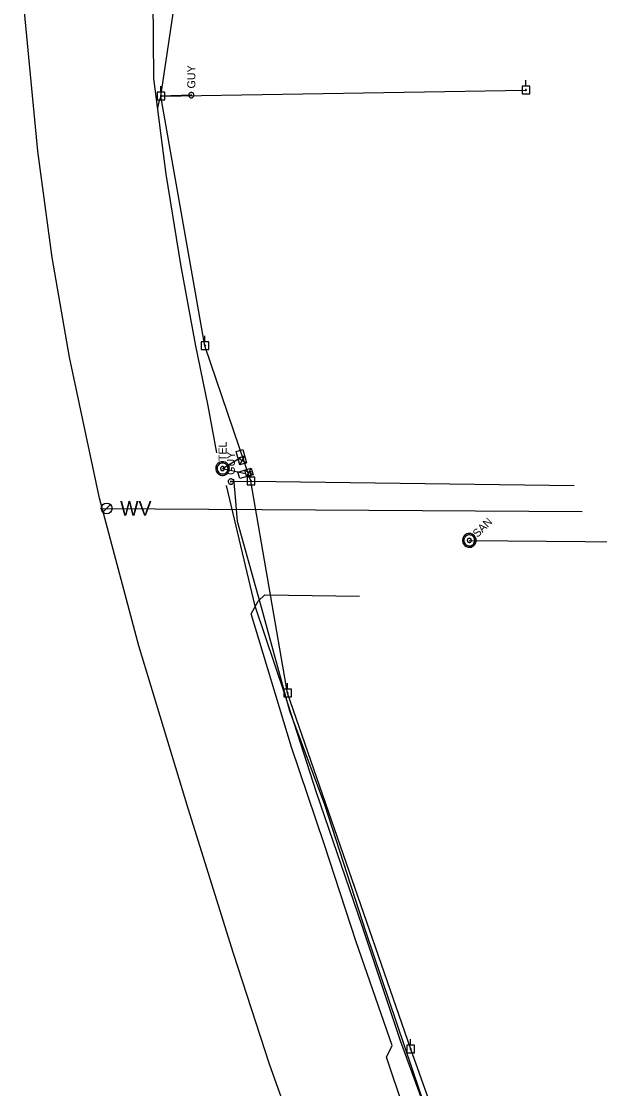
# Model space of a CAD drawing. Extents: x 596028 to 606371, y 330010 to 403088.
# Drawn here: x 602190 to 602468, y 354429 to 354943 of the extents above; entities that cross this region are included whole.
import ezdxf

# ---------------------------------------------------------------- set-up
doc = ezdxf.new("R2010")
doc.units = 0
for name, color, linetype in [('Default', 7, 'Continuous'), ('E_SIG', 7, 'Continuous'), ('E_UTL_EGuyWire', 7, 'Continuous'), ('E_UTL_EPowerPole', 7, 'Continuous'), ('E_UTL_G_UG', 7, 'Continuous'), ('E_UTL_Overhead', 7, 'Continuous'), ('E_UTL_SAN_MH', 7, 'Continuous'), ('E_UTL_SAN_UG', 7, 'Continuous'), ('E_UTL_T', 7, 'Continuous'), ('E_UTL_T_MH', 7, 'Continuous'), ('E_UTL_T_UG', 7, 'Continuous'), ('E_UTL_W', 7, 'Continuous'), ('E_UTL_W_UG', 7, 'Continuous')]:
    doc.layers.add(name, color=color, linetype=linetype)

# ---------------------------------------------------------------- blocks, each defined once
blk = doc.blocks.new('POINT_DISPLAY')
at = {"layer": 'Default'}
blk.add_line((0, 0), (0, 0), dxfattribs=at)
blk = doc.blocks.new('CBX')
at = {"layer": 'E_SIG'}
for p, q in [((0, 16.5), (-32.9, -16.5)), ((-32.9, 16.5), (0, -16.5)), ((0, -16.5), (0, 16.5))]:
    blk.add_line(p, q, dxfattribs=at)
blk.add_lwpolyline([(-32.9, -16.5), (-32.9, 16.5), (32.9, 16.5), (32.9, -16.5)], close=True, dxfattribs=at)
blk.add_blockref('POINT_DISPLAY', (0, 0), dxfattribs=at)

msp = doc.modelspace()

# ---------------------------------------------------------------- linework, layer by layer
at = {"layer": 'E_UTL_EGuyWire'}
for p, q in [((602272.01, 354907.42), (602257.42, 354907.01)), ((602291.07, 354721.46), (602300.73, 354721.7))]:
    msp.add_line(p, q, dxfattribs=at)
for points in [[(602272.01, 354908.7), (602271.77, 354908.68), (602271.53, 354908.61), (602271.32, 354908.5), (602271.13, 354908.35), (602270.97, 354908.16), (602270.84, 354907.95), (602270.76, 354907.72), (602270.73, 354907.48), (602270.74, 354907.24), (602270.8, 354907), (602270.9, 354906.78), (602271.04, 354906.58), (602271.22, 354906.41), (602271.42, 354906.28), (602271.65, 354906.19), (602271.89, 354906.14), (602272.13, 354906.14), (602272.37, 354906.19), (602272.6, 354906.28), (602272.8, 354906.41), (602272.98, 354906.58), (602273.12, 354906.78), (602273.22, 354907), (602273.28, 354907.24), (602273.29, 354907.48), (602273.26, 354907.72), (602273.18, 354907.95), (602273.06, 354908.16), (602272.9, 354908.35), (602272.71, 354908.5), (602272.49, 354908.61), (602272.25, 354908.68), (602272.01, 354908.7)], [(602272.01, 354907.58), (602271.98, 354907.58), (602271.95, 354907.57), (602271.92, 354907.55), (602271.9, 354907.54), (602271.88, 354907.51), (602271.87, 354907.49), (602271.86, 354907.46), (602271.85, 354907.43), (602271.85, 354907.4), (602271.86, 354907.37), (602271.87, 354907.34), (602271.89, 354907.31), (602271.91, 354907.29), (602271.94, 354907.28), (602271.97, 354907.27), (602272, 354907.26), (602272.03, 354907.26), (602272.06, 354907.27), (602272.08, 354907.28), (602272.11, 354907.29), (602272.13, 354907.31), (602272.15, 354907.34), (602272.16, 354907.37), (602272.17, 354907.4), (602272.17, 354907.43), (602272.17, 354907.46), (602272.16, 354907.49), (602272.14, 354907.51), (602272.12, 354907.54), (602272.1, 354907.55), (602272.07, 354907.57), (602272.04, 354907.58), (602272.01, 354907.58)], [(602291.07, 354722.74), (602290.83, 354722.72), (602290.59, 354722.65), (602290.38, 354722.54), (602290.19, 354722.39), (602290.03, 354722.2), (602289.9, 354721.99), (602289.82, 354721.76), (602289.79, 354721.52), (602289.8, 354721.28), (602289.86, 354721.04), (602289.96, 354720.82), (602290.1, 354720.62), (602290.28, 354720.45), (602290.48, 354720.32), (602290.71, 354720.23), (602290.95, 354720.18), (602291.19, 354720.18), (602291.43, 354720.23), (602291.66, 354720.32), (602291.86, 354720.45), (602292.04, 354720.62), (602292.18, 354720.82), (602292.28, 354721.04), (602292.34, 354721.28), (602292.35, 354721.52), (602292.32, 354721.76), (602292.24, 354721.99), (602292.12, 354722.2), (602291.96, 354722.39), (602291.77, 354722.54), (602291.55, 354722.65), (602291.31, 354722.72), (602291.07, 354722.74)], [(602291.07, 354721.62), (602291.04, 354721.62), (602291.01, 354721.61), (602290.98, 354721.59), (602290.96, 354721.57), (602290.94, 354721.55), (602290.93, 354721.53), (602290.92, 354721.5), (602290.91, 354721.47), (602290.91, 354721.44), (602290.92, 354721.41), (602290.93, 354721.38), (602290.95, 354721.35), (602290.97, 354721.33), (602291, 354721.32), (602291.03, 354721.3), (602291.06, 354721.3), (602291.09, 354721.3), (602291.12, 354721.3), (602291.14, 354721.32), (602291.17, 354721.33), (602291.19, 354721.35), (602291.21, 354721.38), (602291.22, 354721.41), (602291.23, 354721.44), (602291.23, 354721.47), (602291.23, 354721.5), (602291.22, 354721.53), (602291.2, 354721.55), (602291.18, 354721.57), (602291.16, 354721.59), (602291.13, 354721.61), (602291.1, 354721.62), (602291.07, 354721.62)]]:
    msp.add_lwpolyline(points, dxfattribs=at)
at = {"layer": 'E_UTL_EPowerPole'}
for points in [[(602257.39, 354908.85), (602257.39, 354911.76)], [(602434.82, 354911.71), (602431.13, 354911.71)], [(602431.13, 354911.71), (602431.13, 354908.02)], [(602432.98, 354911.71), (602432.98, 354914.62)], [(602434.82, 354908.02), (602434.82, 354911.71)], [(602259.23, 354908.85), (602255.54, 354908.85)], [(602255.54, 354908.85), (602255.54, 354905.16)], [(602257.66, 354907.01), (602257.65, 354907.05), (602257.64, 354907.1), (602257.62, 354907.14), (602257.59, 354907.17), (602257.56, 354907.2), (602257.52, 354907.23), (602257.48, 354907.24), (602257.43, 354907.25), (602257.39, 354907.25), (602257.34, 354907.23), (602257.3, 354907.22), (602257.26, 354907.19), (602257.23, 354907.16), (602257.21, 354907.12), (602257.19, 354907.08), (602257.18, 354907.03), (602257.18, 354906.99), (602257.19, 354906.94), (602257.21, 354906.9), (602257.23, 354906.86), (602257.26, 354906.83), (602257.3, 354906.8), (602257.34, 354906.78), (602257.39, 354906.77), (602257.43, 354906.77), (602257.48, 354906.78), (602257.52, 354906.79), (602257.56, 354906.81), (602257.59, 354906.84), (602257.62, 354906.88), (602257.64, 354906.92), (602257.65, 354906.96), (602257.66, 354907.01)], [(602259.23, 354905.16), (602259.23, 354908.85)], [(602431.13, 354908.02), (602434.82, 354908.02)], [(602433.25, 354909.87), (602433.24, 354909.92), (602433.23, 354909.96), (602433.21, 354910), (602433.18, 354910.04), (602433.15, 354910.07), (602433.11, 354910.09), (602433.07, 354910.1), (602433.02, 354910.11), (602432.98, 354910.11), (602432.93, 354910.1), (602432.89, 354910.08), (602432.85, 354910.05), (602432.82, 354910.02), (602432.8, 354909.98), (602432.78, 354909.94), (602432.77, 354909.89), (602432.77, 354909.85), (602432.78, 354909.8), (602432.8, 354909.76), (602432.82, 354909.72), (602432.85, 354909.69), (602432.89, 354909.67), (602432.93, 354909.65), (602432.98, 354909.64), (602433.02, 354909.63), (602433.07, 354909.64), (602433.11, 354909.65), (602433.15, 354909.68), (602433.18, 354909.71), (602433.21, 354909.74), (602433.23, 354909.78), (602433.24, 354909.83), (602433.25, 354909.87)], [(602255.54, 354905.16), (602259.23, 354905.16)], [(602280.41, 354788.7), (602276.72, 354788.7)], [(602276.72, 354788.7), (602276.72, 354785.01)], [(602278.56, 354788.7), (602278.56, 354791.61)], [(602280.41, 354785.01), (602280.41, 354788.7)], [(602276.72, 354785.01), (602280.41, 354785.01)], [(602278.83, 354786.86), (602278.83, 354786.9), (602278.82, 354786.95), (602278.8, 354786.99), (602278.77, 354787.02), (602278.73, 354787.05), (602278.69, 354787.08), (602278.65, 354787.09), (602278.61, 354787.1), (602278.56, 354787.1), (602278.52, 354787.08), (602278.48, 354787.07), (602278.44, 354787.04), (602278.41, 354787.01), (602278.38, 354786.97), (602278.37, 354786.93), (602278.36, 354786.88), (602278.36, 354786.84), (602278.37, 354786.79), (602278.38, 354786.75), (602278.41, 354786.71), (602278.44, 354786.68), (602278.48, 354786.65), (602278.52, 354786.63), (602278.56, 354786.62), (602278.61, 354786.62), (602278.65, 354786.63), (602278.69, 354786.64), (602278.73, 354786.67), (602278.77, 354786.69), (602278.8, 354786.73), (602278.82, 354786.77), (602278.83, 354786.81), (602278.83, 354786.86)], [(602300.7, 354723.54), (602300.7, 354726.45)], [(602302.54, 354723.54), (602298.85, 354723.54)], [(602298.85, 354723.54), (602298.85, 354719.85)], [(602300.97, 354721.7), (602300.96, 354721.75), (602300.95, 354721.79), (602300.93, 354721.83), (602300.9, 354721.86), (602300.87, 354721.89), (602300.83, 354721.92), (602300.79, 354721.93), (602300.74, 354721.94), (602300.7, 354721.94), (602300.65, 354721.93), (602300.61, 354721.91), (602300.57, 354721.88), (602300.54, 354721.85), (602300.52, 354721.81), (602300.5, 354721.77), (602300.49, 354721.72), (602300.49, 354721.68), (602300.5, 354721.63), (602300.52, 354721.59), (602300.54, 354721.55), (602300.57, 354721.52), (602300.61, 354721.49), (602300.65, 354721.48), (602300.7, 354721.46), (602300.74, 354721.46), (602300.79, 354721.47), (602300.83, 354721.48), (602300.87, 354721.51), (602300.9, 354721.54), (602300.93, 354721.57), (602300.95, 354721.61), (602300.96, 354721.66), (602300.97, 354721.7)], [(602302.54, 354719.85), (602302.54, 354723.54)], [(602298.85, 354719.85), (602302.54, 354719.85)], [(602318.32, 354621.53), (602318.32, 354624.44)], [(602320.17, 354621.53), (602316.48, 354621.53)], [(602316.48, 354621.53), (602316.48, 354617.84)], [(602318.59, 354619.69), (602318.59, 354619.74), (602318.58, 354619.78), (602318.56, 354619.82), (602318.53, 354619.86), (602318.49, 354619.89), (602318.46, 354619.91), (602318.41, 354619.92), (602318.37, 354619.93), (602318.32, 354619.93), (602318.28, 354619.92), (602318.24, 354619.9), (602318.2, 354619.87), (602318.17, 354619.84), (602318.14, 354619.8), (602318.13, 354619.76), (602318.12, 354619.71), (602318.12, 354619.67), (602318.13, 354619.62), (602318.14, 354619.58), (602318.17, 354619.54), (602318.2, 354619.51), (602318.24, 354619.49), (602318.28, 354619.47), (602318.32, 354619.46), (602318.37, 354619.45), (602318.41, 354619.46), (602318.46, 354619.47), (602318.49, 354619.5), (602318.53, 354619.53), (602318.56, 354619.56), (602318.58, 354619.6), (602318.59, 354619.65), (602318.59, 354619.69)], [(602320.17, 354617.84), (602320.17, 354621.53)], [(602316.48, 354617.84), (602320.17, 354617.84)], [(602379.39, 354450.19), (602375.7, 354450.19)], [(602375.7, 354450.19), (602375.7, 354446.5)], [(602377.55, 354450.19), (602377.55, 354453.1)], [(602379.39, 354446.5), (602379.39, 354450.19)], [(602375.7, 354446.5), (602379.39, 354446.5)], [(602377.82, 354448.35), (602377.81, 354448.4), (602377.8, 354448.44), (602377.78, 354448.48), (602377.75, 354448.52), (602377.72, 354448.55), (602377.68, 354448.57), (602377.63, 354448.58), (602377.59, 354448.59), (602377.54, 354448.59), (602377.5, 354448.58), (602377.46, 354448.56), (602377.42, 354448.53), (602377.39, 354448.5), (602377.37, 354448.46), (602377.35, 354448.42), (602377.34, 354448.37), (602377.34, 354448.33), (602377.35, 354448.28), (602377.37, 354448.24), (602377.39, 354448.2), (602377.42, 354448.17), (602377.46, 354448.14), (602377.5, 354448.13), (602377.54, 354448.11), (602377.59, 354448.11), (602377.63, 354448.12), (602377.68, 354448.13), (602377.72, 354448.16), (602377.75, 354448.19), (602377.78, 354448.22), (602377.8, 354448.26), (602377.81, 354448.31), (602377.82, 354448.35)]]:
    msp.add_lwpolyline(points, dxfattribs=at)
at = {"layer": 'E_UTL_G_UG'}
for points in [[(602567.33, 353935.25), (602513.3, 354074.04), (602509.28, 354084.29), (602502.51, 354101.37), (602493.16, 354127.48), (602489.86, 354134.81), (602473.74, 354178.91), (602424.16, 354309.47), (602411.07, 354316.49), (602403.37, 354338.05), (602390.66, 354370.81), (602365.86, 354444.4), (602368.66, 354450.07), (602351.4, 354499.98), (602335.94, 354547.15), (602320.16, 354593.73), (602300.78, 354657.82), (602304.19, 354663.88), (602307.43, 354667.03)], [(602307.43, 354667.03), (602352.91, 354666.33)]]:
    msp.add_lwpolyline(points, dxfattribs=at)
at = {"layer": 'E_UTL_Overhead'}
for p, q in [((602257.42, 354907.01), (602433.01, 354909.87)), ((602300.73, 354721.7), (602456.24, 354719.55))]:
    msp.add_line(p, q, dxfattribs=at)
msp.add_lwpolyline([(602564.68, 353944.62), (602493.86, 354130.23), (602437.69, 354279.84), (602377.58, 354448.35), (602318.36, 354619.69), (602300.73, 354721.7), (602278.59, 354786.86), (602257.42, 354907.01), (602299.46, 355189.8), (602322, 355319.77), (602218, 355394.92), (602339.56, 355565.71)], dxfattribs=at)
at = {"layer": 'E_UTL_SAN_MH'}
for points in [[(602408.11, 354695.5), (602407.62, 354695.9), (602407.07, 354696.2), (602406.47, 354696.4), (602405.85, 354696.47), (602405.22, 354696.43), (602404.62, 354696.26), (602404.05, 354695.99), (602403.55, 354695.61), (602403.13, 354695.15), (602402.8, 354694.61), (602402.58, 354694.02), (602402.48, 354693.41), (602402.5, 354692.78), (602402.63, 354692.17), (602402.88, 354691.59), (602403.23, 354691.07), (602403.67, 354690.63), (602404.19, 354690.27), (602404.77, 354690.03), (602405.38, 354689.89), (602406.01, 354689.88), (602406.63, 354689.98), (602407.21, 354690.2), (602407.75, 354690.53), (602408.21, 354690.95), (602408.59, 354691.45), (602408.86, 354692.02), (602409.03, 354692.62), (602409.07, 354693.25), (602409, 354693.87), (602408.81, 354694.47), (602408.51, 354695.02), (602408.11, 354695.5)], [(602407.64, 354695.04), (602407.25, 354695.36), (602406.81, 354695.6), (602406.33, 354695.75), (602405.84, 354695.81), (602405.33, 354695.77), (602404.85, 354695.64), (602404.4, 354695.43), (602404, 354695.12), (602403.66, 354694.75), (602403.4, 354694.32), (602403.22, 354693.85), (602403.14, 354693.36), (602403.15, 354692.86), (602403.26, 354692.37), (602403.46, 354691.91), (602403.74, 354691.49), (602404.09, 354691.14), (602404.51, 354690.85), (602404.97, 354690.66), (602405.46, 354690.55), (602405.96, 354690.54), (602406.46, 354690.62), (602406.93, 354690.8), (602407.35, 354691.06), (602407.73, 354691.4), (602408.03, 354691.8), (602408.25, 354692.25), (602408.38, 354692.73), (602408.41, 354693.23), (602408.35, 354693.73), (602408.2, 354694.21), (602407.96, 354694.65), (602407.64, 354695.04)], [(602406.47, 354693.87), (602406.33, 354693.99), (602406.16, 354694.08), (602405.98, 354694.14), (602405.8, 354694.16), (602405.61, 354694.15), (602405.43, 354694.1), (602405.26, 354694.02), (602405.11, 354693.9), (602404.98, 354693.76), (602404.88, 354693.6), (602404.82, 354693.43), (602404.78, 354693.24), (602404.79, 354693.05), (602404.83, 354692.87), (602404.9, 354692.7), (602405.01, 354692.54), (602405.14, 354692.41), (602405.3, 354692.3), (602405.47, 354692.23), (602405.65, 354692.19), (602405.84, 354692.18), (602406.03, 354692.21), (602406.2, 354692.28), (602406.37, 354692.38), (602406.5, 354692.5), (602406.62, 354692.66), (602406.7, 354692.82), (602406.75, 354693.01), (602406.76, 354693.19), (602406.74, 354693.38), (602406.68, 354693.56), (602406.59, 354693.73), (602406.47, 354693.87)]]:
    msp.add_lwpolyline(points, dxfattribs=at)
at = {"layer": 'E_UTL_SAN_UG'}
msp.add_line((602405.77, 354693.17), (602638.69, 354691.03), dxfattribs=at)
at = {"layer": 'E_UTL_T_MH'}
for points in [[(602287.04, 354731.04), (602286.41, 354730.98), (602285.81, 354730.8), (602285.25, 354730.51), (602284.76, 354730.13), (602284.35, 354729.65), (602284.04, 354729.11), (602283.83, 354728.52), (602283.74, 354727.89), (602283.77, 354727.27), (602283.92, 354726.66), (602284.18, 354726.09), (602284.54, 354725.58), (602285, 354725.14), (602285.53, 354724.8), (602286.11, 354724.57), (602286.72, 354724.45), (602287.35, 354724.45), (602287.97, 354724.57), (602288.55, 354724.8), (602289.08, 354725.14), (602289.53, 354725.58), (602289.9, 354726.09), (602290.16, 354726.66), (602290.3, 354727.27), (602290.33, 354727.89), (602290.24, 354728.52), (602290.04, 354729.11), (602289.73, 354729.65), (602289.31, 354730.13), (602288.82, 354730.51), (602288.26, 354730.8), (602287.66, 354730.98), (602287.04, 354731.04)], [(602287.04, 354730.38), (602286.54, 354730.33), (602286.06, 354730.19), (602285.61, 354729.96), (602285.22, 354729.65), (602284.89, 354729.27), (602284.64, 354728.83), (602284.47, 354728.36), (602284.4, 354727.86), (602284.42, 354727.36), (602284.54, 354726.87), (602284.75, 354726.42), (602285.04, 354726.01), (602285.41, 354725.66), (602285.83, 354725.39), (602286.29, 354725.2), (602286.79, 354725.11), (602287.29, 354725.11), (602287.78, 354725.2), (602288.25, 354725.39), (602288.67, 354725.66), (602289.03, 354726.01), (602289.32, 354726.42), (602289.53, 354726.87), (602289.65, 354727.36), (602289.67, 354727.86), (602289.6, 354728.36), (602289.44, 354728.83), (602289.19, 354729.27), (602288.86, 354729.65), (602288.46, 354729.96), (602288.02, 354730.19), (602287.54, 354730.33), (602287.04, 354730.38)], [(602287.04, 354728.73), (602286.85, 354728.71), (602286.67, 354728.66), (602286.5, 354728.57), (602286.35, 354728.45), (602286.23, 354728.31), (602286.14, 354728.15), (602286.08, 354727.97), (602286.05, 354727.78), (602286.06, 354727.6), (602286.1, 354727.41), (602286.18, 354727.24), (602286.29, 354727.09), (602286.43, 354726.96), (602286.58, 354726.86), (602286.76, 354726.79), (602286.94, 354726.75), (602287.13, 354726.75), (602287.32, 354726.79), (602287.49, 354726.86), (602287.65, 354726.96), (602287.79, 354727.09), (602287.89, 354727.24), (602287.97, 354727.41), (602288.02, 354727.6), (602288.03, 354727.78), (602288, 354727.97), (602287.94, 354728.15), (602287.84, 354728.31), (602287.72, 354728.45), (602287.57, 354728.57), (602287.41, 354728.66), (602287.22, 354728.71), (602287.04, 354728.73)]]:
    msp.add_lwpolyline(points, dxfattribs=at)
at = {"layer": 'E_UTL_T_UG'}
for points in [[(602284.27, 354735.34), (602280.15, 354757.87), (602274.02, 354787.58), (602266.97, 354826), (602259.94, 354869.45), (602253.93, 354915.38), (602253.71, 354953.69)], [(602287.04, 354727.74), (602296.06, 354733.22)], [(602287.04, 354727.74), (602298.09, 354725.39)], [(602439.98, 354278.79), (602436.28, 354284.48), (602433.02, 354290.17), (602421.56, 354310.91), (602411.44, 354337.34), (602394.54, 354380.03), (602385.81, 354416.7), (602356.1, 354504.41), (602336.25, 354565.91), (602319.49, 354610.96), (602306.14, 354659.74), (602294.24, 354702.32), (602293.09, 354715.88), (602292.45, 354722.66)], [(602429.18, 354279.56), (602420.89, 354304.93), (602411.38, 354341.13), (602388.5, 354408.9), (602372.7, 354452.28), (602354.18, 354507.65), (602332.28, 354571.88), (602316.96, 354619.2), (602302.76, 354661.56), (602288.99, 354719.56)]]:
    msp.add_lwpolyline(points, dxfattribs=at)
msp.add_arc((602285.34, 354896.04), 30, 158.5529, 170.1051, dxfattribs=at)
at = {"layer": 'E_UTL_W'}
msp.add_lwpolyline([(602229.46, 354706.72), (602233.13, 354710.38)], dxfattribs=at)
msp.add_circle((602231.3, 354708.55), 2.59, dxfattribs=at)
at = {"layer": 'E_UTL_W_UG'}
msp.add_line((602229.06, 354708.57), (602460.12, 354707.09), dxfattribs=at)
msp.add_lwpolyline([(602519.71, 353882.33), (602499.1, 353932.56), (602483.38, 353976.73), (602464.69, 354028.43), (602443.41, 354079.4), (602421.75, 354135.84), (602395.59, 354205.97), (602374.82, 354260.73), (602361.49, 354295.49), (602335.95, 354363.85), (602321.82, 354406.9), (602309.64, 354441.14), (602292.34, 354494.31), (602270.51, 354564.09), (602246.81, 354642.45), (602227.76, 354713.42), (602213.41, 354781.39), (602204.98, 354829.36), (602198.21, 354880.51), (602190.23, 354962.78)], dxfattribs=at)

# ---------------------------------------------------------------- block references
at = {"layer": 'E_UTL_T', "xscale": 0.09999999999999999}
for p, yscale, rotation in [((602296.06, 354733.22), 0.09999999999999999, 106.1804044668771), ((602298.09, 354725.39), 0.1, -163.81959553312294)]:
    msp.add_blockref('CBX', p, dxfattribs=dict(at, yscale=yscale, rotation=rotation))

# ---------------------------------------------------------------- texts
at = {"layer": 'E_UTL_EGuyWire'}
for p in [(602273.94, 354910.63), (602293, 354724.67)]:
    msp.add_text('GUY', height=3.85, rotation=90, dxfattribs=at).set_placement(p)
at = {"layer": 'E_UTL_SAN_MH'}
msp.add_text('SAN', height=3.849, rotation=45, dxfattribs=at).set_placement((602409.67, 354694.32))
at = {"layer": 'E_UTL_T_MH'}
msp.add_text('TEL', height=3.849, rotation=90, dxfattribs=at).set_placement((602288.98, 354731.3))
at = {"layer": 'E_UTL_W'}
msp.add_text('WV', height=7, dxfattribs=at).set_placement((602237.78, 354705.05))

doc.saveas('drawing.dxf')
